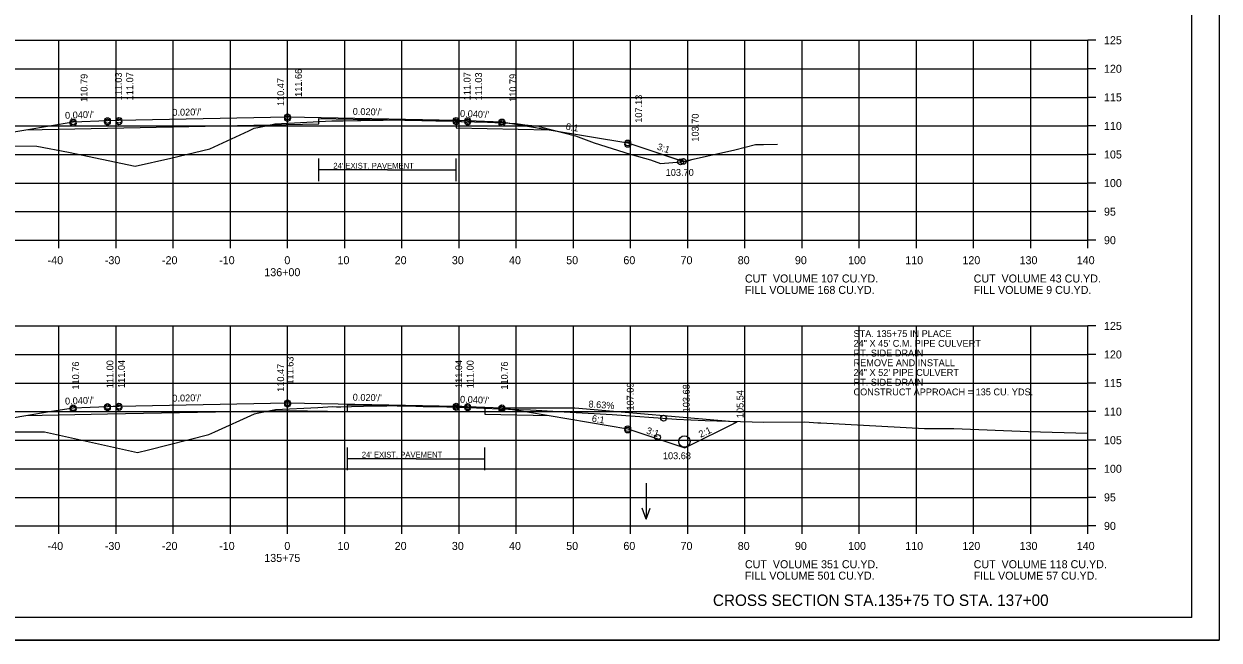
# Model space of a CAD drawing. Extents: x 1175611 to 1176402, y -433344 to -416213.
# Drawn here: x 1175734.9 to 1175943.9, y -430356.8 to -430249 of the extents above; entities that cross this region are included whole.
import ezdxf

# ---------------------------------------------------------------- set-up
doc = ezdxf.new("R2010")
doc.units = 0
for name, color, linetype in [('Default', 7, 'Continuous'), ('R_Alt Surface', 7, 'Continuous'), ('R_Axis', 7, 'Continuous'), ('R_Axis Annot', 7, 'Continuous'), ('R_Border', 7, 'Continuous'), ('R_Draft', 7, 'Continuous'), ('R_Drive', 7, 'Continuous'), ('R_Exist Surface', 7, 'Continuous'), ('R_Fin Surface', 7, 'Continuous'), ('R_Grid', 7, 'Continuous'), ('R_No Plot', 7, 'Continuous'), ('R_Water', 7, 'Continuous'), ('R_Water Annot', 7, 'Continuous'), ('R_Xsect Elev', 7, 'Continuous'), ('R_Xsect Slope', 7, 'Continuous')]:
    doc.layers.add(name, color=color, linetype=linetype)

msp = doc.modelspace()

# ---------------------------------------------------------------- linework, layer by layer
at = {"layer": 'R_Alt Surface'}
for points in [[(1175735.2, -430267.5), (1175749.47, -430267.21), (1175786.47, -430266.47), (1175786.47, -430265.53), (1175810.47, -430266.01), (1175810.47, -430267.17), (1175826.75, -430267.5)], [(1175735.2, -430317.51), (1175749.47, -430317.23), (1175780.97, -430316.6), (1175791.45, -430316.81), (1175791.45, -430315.64), (1175815.45, -430316.12), (1175815.45, -430317.29), (1175826.75, -430317.51)]]:
    msp.add_lwpolyline(points, dxfattribs=at)
at = {"layer": 'R_Axis'}
for p, q in [((1175920.97, -430286.82), (1175920.97, -430251.82)), ((1175922.37, -430251.82), (1175920.97, -430251.82)), ((1175922.37, -430256.82), (1175920.97, -430256.82)), ((1175922.37, -430261.82), (1175920.97, -430261.82)), ((1175922.37, -430266.82), (1175920.97, -430266.82)), ((1175922.37, -430271.82), (1175920.97, -430271.82)), ((1175922.37, -430276.82), (1175920.97, -430276.82)), ((1175922.37, -430281.82), (1175920.97, -430281.82)), ((1175640.97, -430286.82), (1175920.97, -430286.82)), ((1175740.97, -430288.22), (1175740.97, -430286.82)), ((1175750.97, -430288.22), (1175750.97, -430286.82)), ((1175760.97, -430288.22), (1175760.97, -430286.82)), ((1175770.97, -430288.22), (1175770.97, -430286.82)), ((1175780.97, -430288.22), (1175780.97, -430286.82)), ((1175790.97, -430288.22), (1175790.97, -430286.82)), ((1175800.97, -430288.22), (1175800.97, -430286.82)), ((1175810.97, -430288.22), (1175810.97, -430286.82)), ((1175820.97, -430288.22), (1175820.97, -430286.82)), ((1175830.97, -430288.22), (1175830.97, -430286.82)), ((1175840.97, -430288.22), (1175840.97, -430286.82)), ((1175850.97, -430288.22), (1175850.97, -430286.82)), ((1175860.97, -430288.22), (1175860.97, -430286.82)), ((1175870.97, -430288.22), (1175870.97, -430286.82)), ((1175880.97, -430288.22), (1175880.97, -430286.82)), ((1175890.97, -430288.22), (1175890.97, -430286.82)), ((1175900.97, -430288.22), (1175900.97, -430286.82)), ((1175910.97, -430288.22), (1175910.97, -430286.82)), ((1175920.97, -430288.22), (1175920.97, -430286.82)), ((1175922.37, -430286.82), (1175920.97, -430286.82)), ((1175920.97, -430336.82), (1175920.97, -430301.82)), ((1175922.37, -430301.82), (1175920.97, -430301.82)), ((1175922.37, -430306.82), (1175920.97, -430306.82)), ((1175922.37, -430311.82), (1175920.97, -430311.82)), ((1175922.37, -430316.82), (1175920.97, -430316.82)), ((1175922.37, -430321.82), (1175920.97, -430321.82)), ((1175922.37, -430326.82), (1175920.97, -430326.82)), ((1175922.37, -430331.82), (1175920.97, -430331.82)), ((1175640.97, -430336.82), (1175920.97, -430336.82)), ((1175740.97, -430338.22), (1175740.97, -430336.82)), ((1175750.97, -430338.22), (1175750.97, -430336.82)), ((1175760.97, -430338.22), (1175760.97, -430336.82)), ((1175770.97, -430338.22), (1175770.97, -430336.82)), ((1175780.97, -430338.22), (1175780.97, -430336.82)), ((1175790.97, -430338.22), (1175790.97, -430336.82)), ((1175800.97, -430338.22), (1175800.97, -430336.82)), ((1175810.97, -430338.22), (1175810.97, -430336.82)), ((1175820.97, -430338.22), (1175820.97, -430336.82)), ((1175830.97, -430338.22), (1175830.97, -430336.82)), ((1175840.97, -430338.22), (1175840.97, -430336.82)), ((1175850.97, -430338.22), (1175850.97, -430336.82)), ((1175860.97, -430338.22), (1175860.97, -430336.82)), ((1175870.97, -430338.22), (1175870.97, -430336.82)), ((1175880.97, -430338.22), (1175880.97, -430336.82)), ((1175890.97, -430338.22), (1175890.97, -430336.82)), ((1175900.97, -430338.22), (1175900.97, -430336.82)), ((1175910.97, -430338.22), (1175910.97, -430336.82)), ((1175920.97, -430338.22), (1175920.97, -430336.82)), ((1175922.37, -430336.82), (1175920.97, -430336.82))]:
    msp.add_line(p, q, dxfattribs=at)
at = {"layer": 'R_Border'}
for q in [(1175939.15, -430147.36), (1175622.97, -430352.82)]:
    msp.add_line((1175939.15, -430352.82), q, dxfattribs=at)
at = {"layer": 'R_Draft'}
for p, q in [((1175798.47, -430274.5), (1175786.47, -430274.5)), ((1175798.47, -430274.5), (1175810.47, -430274.5)), ((1175803.45, -430325.07), (1175791.45, -430325.07)), ((1175803.45, -430325.07), (1175815.45, -430325.07))]:
    msp.add_line(p, q, dxfattribs=at)
for points in [[(1175786.47, -430276.5), (1175786.47, -430272.5)], [(1175810.47, -430276.5), (1175810.47, -430272.5)], [(1175791.45, -430327.07), (1175791.45, -430323.07)], [(1175815.45, -430327.07), (1175815.45, -430323.07)]]:
    msp.add_lwpolyline(points, dxfattribs=at)
at = {"layer": 'R_Drive'}
for points in [[(1175818.47, -430316.14), (1175831.24, -430316.14)], [(1175831.24, -430316.14), (1175859.6, -430318.58)]]:
    msp.add_lwpolyline(points, dxfattribs=at)
at = {"layer": 'R_Exist Surface'}
for points in [[(1175707.72, -430270.28), (1175737.11, -430270.34), (1175742.68, -430271.43), (1175754.29, -430273.87), (1175760.57, -430272.44), (1175767.4, -430270.82), (1175774.21, -430267.67), (1175775.16, -430267.24), (1175776.09, -430267.03), (1175778.04, -430266.61), (1175778.74, -430266.47), (1175779.94, -430266.39), (1175781.06, -430266.33), (1175788.72, -430265.92), (1175788.82, -430265.91), (1175789, -430265.92), (1175790.35, -430265.94), (1175790.7, -430265.93), (1175793.23, -430265.86), (1175793.79, -430265.85), (1175797.34, -430265.81), (1175797.68, -430265.8), (1175798.69, -430265.74), (1175798.88, -430265.73), (1175799.89, -430265.76), (1175800.04, -430265.76), (1175800.35, -430265.77), (1175802.22, -430265.82), (1175802.64, -430265.83), (1175806.88, -430265.92), (1175807.73, -430265.94), (1175810.28, -430266.01), (1175811.26, -430266.02), (1175811.4, -430266.03), (1175815.93, -430266.19), (1175820.93, -430266.39), (1175822.49, -430266.63), (1175824.94, -430266.89), (1175825, -430266.91), (1175825.2, -430266.97), (1175831.36, -430268.57), (1175834.59, -430269.75), (1175840.92, -430271.79), (1175844.47, -430272.75), (1175846.22, -430273.4), (1175849.82, -430273.11), (1175859.22, -430270.99), (1175862.8, -430270.05), (1175864.2, -430270.05), (1175866.67, -430270.03)], [(1175727.28, -430320.35), (1175738.48, -430320.37), (1175752.61, -430323.51), (1175754.75, -430323.96), (1175756.65, -430323.51), (1175767.18, -430320.83), (1175768.26, -430320.34), (1175775.21, -430317.21), (1175775.68, -430317.11), (1175778.86, -430316.47), (1175786.28, -430316.07), (1175788.87, -430315.93), (1175789.51, -430315.95), (1175790.28, -430315.97), (1175792.14, -430315.92), (1175794.28, -430315.86), (1175796.24, -430315.83), (1175797.87, -430315.82), (1175798.36, -430315.79), (1175799.08, -430315.76), (1175799.66, -430315.77), (1175800.17, -430315.78), (1175801.05, -430315.81), (1175803.41, -430315.87), (1175804.68, -430315.9), (1175805.84, -430315.92), (1175807.18, -430315.94), (1175808.83, -430315.99), (1175810.37, -430316.04), (1175810.97, -430316.05), (1175811.53, -430316.06), (1175815.33, -430316.19), (1175821.03, -430316.42), (1175821.41, -430316.42), (1175823.45, -430316.51), (1175829.36, -430316.84), (1175837.73, -430317.34), (1175849.01, -430318.11), (1175854.03, -430318.35), (1175864.26, -430318.69), (1175871.45, -430318.63), (1175873.75, -430318.77), (1175874.27, -430318.78), (1175892.37, -430319.75), (1175897.48, -430319.78), (1175910.58, -430320.3), (1175920.97, -430320.58)]]:
    msp.add_lwpolyline(points, dxfattribs=at)
at = {"layer": 'R_Fin Surface'}
for points in [[(1175683.25, -430270.25), (1175701.66, -430276.39), (1175721.47, -430269.79), (1175735.2, -430267.5), (1175743.47, -430266.12), (1175749.47, -430265.88), (1175751.47, -430265.84), (1175780.97, -430265.25), (1175810.47, -430265.84), (1175812.47, -430265.88), (1175818.47, -430266.12), (1175826.75, -430267.5), (1175840.47, -430269.79), (1175850.2, -430273.03)], [(1175683.25, -430270.25), (1175701.66, -430276.39), (1175721.47, -430269.79), (1175735.2, -430267.5), (1175743.47, -430266.12), (1175749.47, -430265.88), (1175751.47, -430265.84), (1175780.97, -430265.25), (1175810.47, -430265.84), (1175812.47, -430265.88), (1175818.47, -430266.12), (1175826.75, -430267.5), (1175840.47, -430269.79), (1175850.47, -430273.12), (1175851.87, -430272.65)], [(1175728.34, -430318.66), (1175735.2, -430317.51), (1175739.34, -430316.82), (1175743.47, -430316.14), (1175746.47, -430316.02), (1175749.47, -430315.9), (1175750.47, -430315.88), (1175751.47, -430315.86), (1175766.22, -430315.56), (1175780.97, -430315.27), (1175795.72, -430315.56), (1175810.47, -430315.86), (1175811.47, -430315.88), (1175812.47, -430315.9), (1175815.47, -430316.02), (1175818.47, -430316.14), (1175822.61, -430316.82), (1175826.75, -430317.51), (1175833.61, -430318.66), (1175840.47, -430319.8)], [(1175728.34, -430318.66), (1175735.2, -430317.51), (1175739.34, -430316.82), (1175743.47, -430316.14), (1175746.47, -430316.02), (1175749.47, -430315.9), (1175750.47, -430315.88), (1175751.47, -430315.86), (1175766.22, -430315.56), (1175780.97, -430315.27), (1175795.72, -430315.56), (1175810.47, -430315.86), (1175811.47, -430315.88), (1175812.47, -430315.9), (1175815.47, -430316.02), (1175818.47, -430316.14), (1175822.61, -430316.82), (1175826.75, -430317.51), (1175833.61, -430318.66), (1175840.47, -430319.8), (1175850.48, -430323.14), (1175859.6, -430318.58)]]:
    msp.add_lwpolyline(points, dxfattribs=at)
at = {"layer": 'R_Grid'}
for p, q in [((1175640.97, -430251.82), (1175920.97, -430251.82)), ((1175740.97, -430286.82), (1175740.97, -430251.82)), ((1175750.97, -430286.82), (1175750.97, -430251.82)), ((1175760.97, -430286.82), (1175760.97, -430251.82)), ((1175770.97, -430286.82), (1175770.97, -430251.82)), ((1175780.97, -430286.82), (1175780.97, -430251.82)), ((1175790.97, -430286.82), (1175790.97, -430251.82)), ((1175800.97, -430286.82), (1175800.97, -430251.82)), ((1175810.97, -430286.82), (1175810.97, -430251.82)), ((1175820.97, -430286.82), (1175820.97, -430251.82)), ((1175830.97, -430286.82), (1175830.97, -430251.82)), ((1175840.97, -430286.82), (1175840.97, -430251.82)), ((1175850.97, -430286.82), (1175850.97, -430251.82)), ((1175860.97, -430286.82), (1175860.97, -430251.82)), ((1175870.97, -430286.82), (1175870.97, -430251.82)), ((1175880.97, -430286.82), (1175880.97, -430251.82)), ((1175890.97, -430286.82), (1175890.97, -430251.82)), ((1175900.97, -430286.82), (1175900.97, -430251.82)), ((1175910.97, -430286.82), (1175910.97, -430251.82)), ((1175920.97, -430286.82), (1175920.97, -430251.82)), ((1175640.97, -430256.82), (1175920.97, -430256.82)), ((1175640.97, -430261.82), (1175920.97, -430261.82)), ((1175640.97, -430266.82), (1175920.97, -430266.82)), ((1175640.97, -430271.82), (1175920.97, -430271.82)), ((1175640.97, -430276.82), (1175920.97, -430276.82)), ((1175640.97, -430281.82), (1175920.97, -430281.82)), ((1175640.97, -430286.82), (1175920.97, -430286.82)), ((1175640.97, -430301.82), (1175920.97, -430301.82)), ((1175740.97, -430336.82), (1175740.97, -430301.82)), ((1175750.97, -430336.82), (1175750.97, -430301.82)), ((1175760.97, -430336.82), (1175760.97, -430301.82)), ((1175770.97, -430336.82), (1175770.97, -430301.82)), ((1175780.97, -430336.82), (1175780.97, -430301.82)), ((1175790.97, -430336.82), (1175790.97, -430301.82)), ((1175800.97, -430336.82), (1175800.97, -430301.82)), ((1175810.97, -430336.82), (1175810.97, -430301.82)), ((1175820.97, -430336.82), (1175820.97, -430301.82)), ((1175830.97, -430336.82), (1175830.97, -430301.82)), ((1175840.97, -430336.82), (1175840.97, -430301.82)), ((1175850.97, -430336.82), (1175850.97, -430301.82)), ((1175860.97, -430336.82), (1175860.97, -430301.82)), ((1175870.97, -430336.82), (1175870.97, -430301.82)), ((1175880.97, -430336.82), (1175880.97, -430301.82)), ((1175890.97, -430336.82), (1175890.97, -430301.82)), ((1175900.97, -430336.82), (1175900.97, -430301.82)), ((1175910.97, -430336.82), (1175910.97, -430301.82)), ((1175920.97, -430336.82), (1175920.97, -430301.82)), ((1175640.97, -430306.82), (1175920.97, -430306.82)), ((1175640.97, -430311.82), (1175920.97, -430311.82)), ((1175640.97, -430316.82), (1175920.97, -430316.82)), ((1175640.97, -430321.82), (1175920.97, -430321.82)), ((1175640.97, -430326.82), (1175920.97, -430326.82)), ((1175640.97, -430331.82), (1175920.97, -430331.82)), ((1175640.97, -430336.82), (1175920.97, -430336.82))]:
    msp.add_line(p, q, dxfattribs=at)
at = {"layer": 'R_No Plot'}
msp.add_line((1175610.57, -430356.8), (1175943.91, -430356.8), dxfattribs=at)
msp.add_lwpolyline([(1175610.57, -430143.46), (1175943.91, -430143.46), (1175943.91, -430356.8), (1175610.57, -430356.8)], close=True, dxfattribs=at)
for centre in [(1175749.47, -430265.88), (1175751.47, -430265.84), (1175780.97, -430265.25), (1175780.97, -430265.51), (1175810.47, -430265.84), (1175812.47, -430265.88), (1175743.47, -430266.12), (1175743.47, -430266.38), (1175749.47, -430266.14), (1175751.47, -430266.1), (1175810.47, -430266.1), (1175812.47, -430266.14), (1175818.47, -430266.12), (1175818.47, -430266.38), (1175840.47, -430269.79), (1175840.47, -430270.05), (1175849.7, -430273.12), (1175850.2, -430273.03), (1175850.2, -430273.03), (1175743.47, -430316.14), (1175749.47, -430315.9), (1175749.47, -430316.14), (1175751.47, -430315.86), (1175751.47, -430316.1), (1175780.97, -430315.27), (1175780.97, -430315.51), (1175810.47, -430315.86), (1175810.47, -430316.1), (1175812.47, -430315.9), (1175812.47, -430316.14), (1175818.47, -430316.14), (1175743.47, -430316.38), (1175818.47, -430316.38), (1175846.75, -430317.96), (1175846.75, -430317.96), (1175840.47, -430319.8), (1175840.47, -430320.05), (1175845.68, -430321.31), (1175845.68, -430321.31)]:
    msp.add_circle(centre, 0.5, dxfattribs=at)
at = {"layer": 'R_Water'}
msp.add_circle((1175850.38, -430322.05), 1, dxfattribs=at)
at = {"layer": 'R_Water Annot'}
for p, q in [((1175843.7, -430329.34), (1175843.7, -430335.62)), ((1175843.7, -430335.62), (1175843, -430333.7)), ((1175843.7, -430335.62), (1175844.4, -430333.7))]:
    msp.add_line(p, q, dxfattribs=at)

# ---------------------------------------------------------------- texts
at = {"layer": 'Default'}
for s, p in [('CUT  VOLUME 107 CU.YD.', (1175860.97, -430294.22)), ('FILL VOLUME 168 CU.YD.', (1175860.97, -430296.22)), ('CUT  VOLUME 43 CU.YD.', (1175900.97, -430294.22)), ('FILL VOLUME 9 CU.YD.', (1175900.97, -430296.22)), ('CUT  VOLUME 351 CU.YD.', (1175860.97, -430344.22)), ('CUT  VOLUME 118 CU.YD.', (1175900.97, -430344.22)), ('FILL VOLUME 501 CU.YD.', (1175860.97, -430346.22)), ('FILL VOLUME 57 CU.YD.', (1175900.97, -430346.22))]:
    msp.add_text(s, height=1.4, dxfattribs=at).set_placement(p)
at = {"layer": 'R_Axis Annot'}
for s, p in [('125', (1175923.77, -430252.52)), ('120', (1175923.77, -430257.52)), ('115', (1175923.77, -430262.52)), ('110', (1175923.77, -430267.52)), ('105', (1175923.77, -430272.52)), ('100', (1175923.77, -430277.52)), ('95', (1175923.77, -430282.52)), ('90', (1175923.77, -430287.52)), ('-40', (1175739.01, -430291.02)), ('-30', (1175749.01, -430291.02)), ('-20', (1175759.01, -430291.02)), ('-10', (1175769.01, -430291.02)), ('0', (1175780.41, -430291.02)), ('10', (1175789.71, -430291.02)), ('20', (1175799.71, -430291.02)), ('30', (1175809.71, -430291.02)), ('40', (1175819.71, -430291.02)), ('50', (1175829.71, -430291.02)), ('60', (1175839.71, -430291.02)), ('70', (1175849.71, -430291.02)), ('80', (1175859.71, -430291.02)), ('90', (1175869.71, -430291.02)), ('100', (1175879.01, -430291.02)), ('110', (1175889.01, -430291.02)), ('120', (1175899.01, -430291.02)), ('130', (1175909.01, -430291.02)), ('140', (1175919.01, -430291.02)), ('136+00', (1175776.91, -430293.12)), ('125', (1175923.77, -430302.52)), ('120', (1175923.77, -430307.52)), ('115', (1175923.77, -430312.52)), ('110', (1175923.77, -430317.52)), ('105', (1175923.77, -430322.52)), ('100', (1175923.77, -430327.52)), ('95', (1175923.77, -430332.52)), ('90', (1175923.77, -430337.52)), ('-40', (1175739.01, -430341.02)), ('-30', (1175749.01, -430341.02)), ('-20', (1175759.01, -430341.02)), ('-10', (1175769.01, -430341.02)), ('0', (1175780.41, -430341.02)), ('10', (1175789.71, -430341.02)), ('20', (1175799.71, -430341.02)), ('30', (1175809.71, -430341.02)), ('40', (1175819.71, -430341.02)), ('50', (1175829.71, -430341.02)), ('60', (1175839.71, -430341.02)), ('70', (1175849.71, -430341.02)), ('80', (1175859.71, -430341.02)), ('90', (1175869.71, -430341.02)), ('100', (1175879.01, -430341.02)), ('110', (1175889.01, -430341.02)), ('120', (1175899.01, -430341.02)), ('130', (1175909.01, -430341.02)), ('140', (1175919.01, -430341.02)), ('135+75', (1175776.9, -430343.12))]:
    msp.add_text(s, height=1.4, dxfattribs=at).set_placement(p)
at = {"layer": 'R_Draft'}
for s, height, p in [("24' EXIST. PAVEMENT", 1, (1175788.98, -430274.28)), ("24' EXIST. PAVEMENT", 1, (1175793.96, -430324.85)), ('CROSS SECTION STA.135+75 TO STA. 137+00', 2, (1175855.37, -430350.82))]:
    msp.add_text(s, height=height, dxfattribs=at).set_placement(p)
at = {"layer": 'R_Drive'}
msp.add_text('8.63%', height=1.2, rotation=356.0468, dxfattribs=at).set_placement((1175833.57, -430316.07))
at = {"layer": 'R_Water Annot'}
for s, p in [('STA. 135+75 IN PLACE', (1175879.96, -430303.77)), ('24" X 45\' C.M. PIPE CULVERT', (1175879.96, -430305.47)), ('RT. SIDE DRAIN', (1175879.96, -430307.17)), ('24" X 52\' PIPE CULVERT', (1175879.96, -430310.57)), ('REMOVE AND INSTALL', (1175879.96, -430308.87)), ('RT. SIDE DRAIN ', (1175879.96, -430312.27)), ('CONSTRUCT APPROACH = 135 CU. YDS.', (1175879.96, -430313.97))]:
    msp.add_text(s, height=1.2, dxfattribs=at).set_placement(p)
at = {"layer": 'R_Xsect Elev'}
for s, p in [('111.66', (1175783.48, -430261.74)), ('110.79', (1175745.98, -430262.61)), ('111.03', (1175751.98, -430262.37)), ('111.07', (1175753.98, -430262.33)), ('110.47', (1175780.37, -430263.34)), ('111.07', (1175812.98, -430262.33)), ('111.03', (1175814.98, -430262.37)), ('110.79', (1175820.98, -430262.61)), ('107.13', (1175842.98, -430266.27)), ('103.70', (1175852.88, -430269.57)), ('111.63', (1175782.01, -430312.09)), ('110.76', (1175744.51, -430312.96)), ('111.00', (1175750.51, -430312.72)), ('111.04', (1175752.51, -430312.68)), ('110.47', (1175780.37, -430313.35)), ('111.04', (1175811.51, -430312.68)), ('111.00', (1175813.51, -430312.72)), ('110.76', (1175819.51, -430312.96)), ('107.09', (1175841.51, -430316.63)), ('103.68', (1175851.31, -430316.94)), ('105.54', (1175860.72, -430317.95))]:
    msp.add_text(s, height=1.2, rotation=90, dxfattribs=at).set_placement(p)
for s, p in [('103.70', (1175847.11, -430275.56)), ('103.68', (1175846.62, -430325.14))]:
    msp.add_text(s, height=1.2, dxfattribs=at).set_placement(p)
at = {"layer": 'R_Xsect Slope'}
for s, rotation, p in [("0.040'/'", 2.2906, (1175742.07, -430265.58)), ("0.020'/'", 1.1458, (1175760.83, -430265.05)), ("0.020'/'", 358.8542, (1175792.36, -430264.88)), ("0.040'/'", 357.7094, (1175811.12, -430265.23)), ('6:1', 350.5377, (1175829.55, -430267.46)), ('3:1', 341.5651, (1175845.49, -430270.93)), ("0.040'/'", 2.2906, (1175742.07, -430315.59)), ("0.020'/'", 1.1458, (1175760.83, -430315.07)), ("0.020'/'", 358.8542, (1175792.36, -430314.89)), ("0.040'/'", 357.7094, (1175811.12, -430315.24)), ('6:1', 350.5377, (1175834.12, -430318.55)), ('3:1', 341.5651, (1175843.61, -430320.62)), ('2:1', 25.1765, (1175853.22, -430321.41))]:
    msp.add_text(s, height=1.2, rotation=rotation, dxfattribs=at).set_placement(p)

doc.saveas('drawing.dxf')
